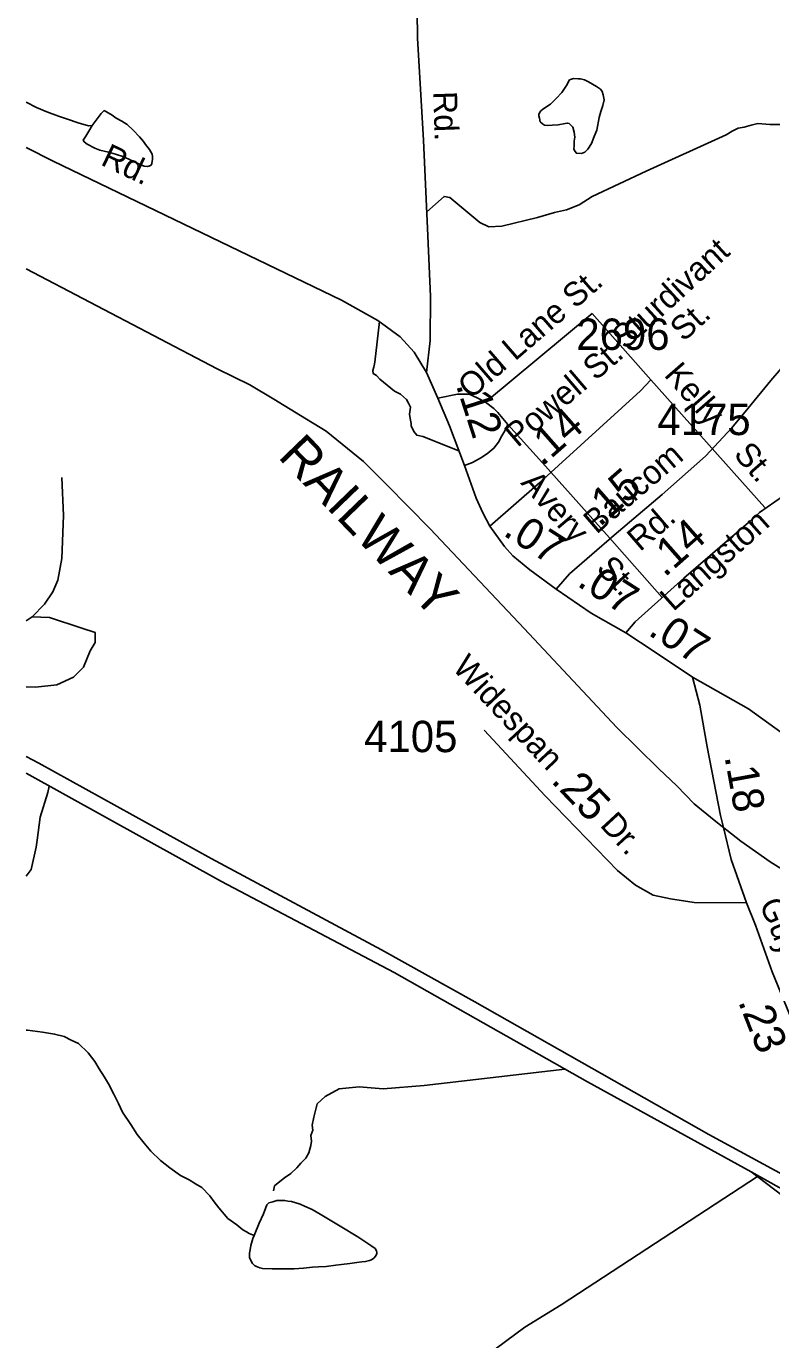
# Model space of a CAD drawing. Extents: x 2169602 to 2449496, y 721995 to 810662.
# Drawn here: x 2379098 to 2382070, y 765731 to 770964 of the extents above; entities that cross this region are included whole.
import ezdxf

# ---------------------------------------------------------------- set-up
doc = ezdxf.new("R2010")
doc.units = 0
doc.layers.add('Default', color=7, linetype='Continuous')

msp = doc.modelspace()

# ---------------------------------------------------------------- linework, layer by layer
at = {"layer": 'Default'}
for p, q in [((2381156.6, 769224.6), (2381017.9, 769377)), ((2381156.6, 769224.6), (2381423.1, 768925.3)), ((2381423.1, 768925.3), (2381632.5, 768688.5)), ((2379183.8, 767911), (2379189.8, 767936.8))]:
    msp.add_line(p, q, dxfattribs=at)
for points in [[(2380693.2, 769584.4), (2380707.6, 769712.1), (2380709.7, 769888), (2380699.2, 770128.9), (2380681.5, 770510), (2380658.4, 770916.3), (2380653.2, 771243), (2380640.6, 771611.6), (2380660.5, 772338.3), (2380666.8, 772753), (2380669.9, 772941.4), (2380653.2, 773247.2), (2380632.3, 773603.2), (2380608.2, 774158.2), (2380593.6, 774269.2), (2380566.4, 774363.4), (2380518.2, 774476.5)], [(2381387.7, 770713.2), (2381371.7, 770724.9), (2381355.8, 770733), (2381339.6, 770742.7), (2381323.4, 770750.8), (2381307.6, 770754.5), (2381297.7, 770754.7), (2381279.3, 770756.3), (2381263.9, 770750.5), (2381251.8, 770728.4), (2381233.7, 770700.4), (2381210, 770676.4), (2381187.8, 770654.2), (2381173.9, 770644.1), (2381156.2, 770632.2), (2381149.9, 770627.9), (2381146.4, 770623.9), (2381142.1, 770614), (2381141.9, 770608), (2381144.1, 770597.9), (2381146.4, 770583.8), (2381156.6, 770576.1), (2381164.6, 770570.1), (2381176.1, 770568.3), (2381194.4, 770570), (2381218.4, 770572), (2381246.3, 770576.3), (2381256.5, 770578.5), (2381262.5, 770576.3), (2381276.4, 770562.5), (2381282.3, 770542.5), (2381284.6, 770522.7), (2381282.8, 770506.4), (2381282.8, 770488.5), (2381280.9, 770474.6), (2381286.9, 770464.8), (2381291, 770458.5), (2381311.1, 770456.7), (2381325.2, 770462.6), (2381336.5, 770474.7), (2381350.8, 770496.9), (2381362.3, 770524.7), (2381372.2, 770550.8), (2381382.2, 770600.9), (2381388.4, 770625), (2381396.1, 770649), (2381401.9, 770671.2), (2381397.6, 770691), (2381393.5, 770705), (2381387.7, 770713.2)], [(2379361, 770568.4), (2379346.9, 770568), (2379304.6, 770580.1), (2379263.2, 770593.7), (2379226.9, 770605.7), (2379180.6, 770623.6), (2379138.9, 770641.2), (2379098.1, 770662)], [(2379361, 770568.4), (2379396.7, 770616.5), (2379408.8, 770628.4), (2379440.6, 770610.6), (2379456.6, 770598.5), (2379478.7, 770586.6), (2379500.6, 770572.8), (2379524.6, 770550.9), (2379549.4, 770523.2), (2379565, 770505), (2379573.2, 770493.2), (2379589.4, 770473.3), (2379599.7, 770455.2), (2379601.3, 770445.2), (2379601.5, 770435.4), (2379599.3, 770417.5), (2379595.8, 770411.1), (2379587.4, 770407.1), (2379581.6, 770405.2), (2379567.9, 770407.2), (2379551.7, 770412.9), (2379515.2, 770431), (2379487.3, 770444.6), (2379453.3, 770454.5), (2379425.4, 770462.4), (2379391.4, 770470.4), (2379371.5, 770478.3), (2379340.9, 770494.3), (2379329.4, 770504.2), (2379325.3, 770510.1), (2379335.2, 770526), (2379347.1, 770546.1), (2379361, 770568.4)], [(2380694.7, 770225.2), (2380764, 770286.6), (2380787, 770281.8), (2380906.5, 770182.7), (2380941.6, 770165.8), (2380993.5, 770168.2), (2381136.2, 770202.7), (2381204.2, 770222.9), (2381252.2, 770233.2), (2381302, 770253.3), (2381353.9, 770285.7), (2381569.3, 770386.5), (2381888.6, 770531.9), (2381912.5, 770546), (2381936.6, 770558.1), (2381960.5, 770562.3), (2381988.4, 770570.3), (2382014.3, 770576.4), (2382062.5, 770572.6), (2382108.5, 770572.8)], [(2379098.1, 770481.5), (2379205.3, 770427.3), (2380355.2, 769872.3), (2380499.1, 769791.7), (2380588.1, 769726.8), (2380644.6, 769666), (2380693.2, 769584.4)], [(2381805.3, 769251.4), (2381911, 769364.5), (2381975.8, 769442), (2382065.8, 769552.9), (2382107.7, 769601.1), (2382250, 769710), (2382419.5, 769831.5), (2382478.1, 769892.2), (2382488.6, 769925.7), (2382478.1, 769971.8), (2382446.7, 770026.2), (2382436.2, 770055.6)], [(2381872, 767775.9), (2381840.6, 767800.6), (2381760.3, 767866.3), (2381692, 767937.9), (2381619.6, 768005.5), (2381453, 768170.7), (2381083.5, 768565), (2380707.8, 768961.2), (2380535, 769136.5), (2380442.8, 769230), (2380294.2, 769351.2), (2380191.9, 769412.9), (2380085.7, 769478.3), (2379989.5, 769535.8), (2379859.4, 769599.3), (2379098.1, 769998.2)], [(2380506.6, 769787.5), (2380487.6, 769626.2), (2380483.6, 769606.3), (2380479.7, 769592.2), (2380481.7, 769580.3), (2380493.7, 769572.3), (2380507.8, 769558.4), (2380566, 769510.6), (2380590, 769498.7), (2380614.1, 769476.8), (2380622.2, 769462.9), (2380630.3, 769446.9), (2380626.3, 769419), (2380628.4, 769401), (2380632.6, 769380.9), (2380632.6, 769371.1), (2380638.7, 769359), (2380642.7, 769349.1), (2380654.8, 769335), (2380678.7, 769329.1), (2380822.8, 769272.8)], [(2380929.5, 769466.6), (2381354, 769819.5)], [(2381354, 769819.5), (2381587.9, 769555.5)], [(2380693.2, 769584.4), (2380738.7, 769482.8), (2380784.8, 769372.8), (2380845, 769214.7), (2380892, 769083.8), (2380917.9, 769025.7), (2380945.7, 768971.8)], [(2380945.7, 768971.8), (2381146, 769146.7), (2381547.3, 769511.1)], [(2381547.3, 769511.1), (2381587.9, 769555.5)], [(2381587.9, 769555.5), (2382042.3, 769046.3)], [(2380738.7, 769482.8), (2380817.6, 769497.8), (2380863.4, 769498.2), (2380895.5, 769484.3), (2380929.5, 769466.6), (2380961.6, 769440.8), (2380977.7, 769424.8), (2381017.9, 769377)], [(2380844.9, 769214.8), (2380876.6, 769226.3), (2380912.6, 769246.6), (2380938.5, 769262.7), (2380962.4, 769282.8), (2380980.2, 769306.8), (2380994.2, 769332.9), (2381006, 769352.9), (2381017.9, 769377)], [(2381210.9, 768721.5), (2381263.2, 768782.3), (2381441.1, 768937.2), (2381633.7, 769098.5), (2381805.3, 769251.4)], [(2379121.3, 768611.7), (2379170.8, 768661.3), (2379203.8, 768710.9), (2379223.7, 768757.1), (2379240.2, 768843), (2379246.8, 769014.9), (2379240.2, 769166.9)], [(2381488.7, 768547.7), (2381525.9, 768590.6), (2381719.5, 768765.5), (2381977.4, 768987.5), (2382021.4, 769027.3), (2382112.4, 769091.2)], [(2380945.7, 768971.8), (2381004.8, 768891.2), (2381037.2, 768854.5), (2381105.2, 768799), (2381210.9, 768721.5)], [(2381210.9, 768721.5), (2381349.6, 768625.2), (2381488.7, 768547.7)], [(2379098.1, 768594.8), (2379121.3, 768611.7)], [(2379098.1, 768332.5), (2379134.5, 768330.9), (2379220.4, 768340.8), (2379286.4, 768370.5), (2379326.1, 768410.2), (2379352.5, 768476.3), (2379372.3, 768509.3), (2379372.3, 768549), (2379319.5, 768565.5), (2379190.6, 768608.4), (2379121.3, 768611.7)], [(2381488.7, 768547.7), (2381601.2, 768473.4), (2381754, 768370.7)], [(2381754, 768370.7), (2381976.9, 768244), (2382243.7, 768051.4), (2382391.8, 767964.5), (2382864.7, 767697.4), (2383248.8, 767484.9), (2383516.6, 767336.2), (2383774.6, 767200.1), (2383962.9, 767123.6)], [(2381877.2, 767771.8), (2381866, 767818.9), (2381812.1, 768093.2), (2381783.8, 768259.7), (2381754, 768370.7)], [(2381969, 767471.3), (2381760.8, 767472.3), (2381666.6, 767487), (2381597.6, 767501.6), (2381526.4, 767541.4), (2381455.3, 767600.1), (2381166.5, 767897.4), (2380923.5, 768159.8)], [(2382379.8, 766244.3), (2381818.6, 766548.8), (2380886.3, 767076.6), (2380513.8, 767283.9), (2379835.7, 767648.3), (2379148.2, 768027.4), (2379098.1, 768054.5)], [(2379098.1, 767987.6), (2379876, 767556.2), (2380564.5, 767193.9), (2381335.7, 766758.3), (2381988.5, 766400.2)], [(2379098.1, 767577.2), (2379117.9, 767604.5), (2379137.7, 767693.7), (2379141, 767721.8), (2379154.2, 767812.7), (2379183.8, 767911)], [(2386341.5, 765606), (2386222.6, 765660.4), (2385827.8, 765842.7), (2385306.4, 766081), (2384545.7, 766428.8), (2384484.8, 766456.3), (2384045.6, 766654.9), (2383770.3, 766779.4), (2382736.4, 767278.6), (2382556.2, 767363.9), (2382383.8, 767453), (2382193.5, 767554.3), (2382063.2, 767635.5), (2381946.9, 767717.1), (2381872, 767775.9)], [(2381969, 767471.3), (2381907.8, 767644), (2381877.2, 767771.8)], [(2382296, 766524.7), (2382219.1, 766762.4), (2382153.2, 766999), (2382071.1, 767196.9), (2382005.1, 767382.3), (2381969, 767471.3)], [(2380006.1, 766146.5), (2379986.2, 766154.4), (2379975.8, 766160.4), (2379961.6, 766168.2), (2379937.8, 766188), (2379902.1, 766213.7), (2379865.6, 766255.7), (2379847.2, 766279.6), (2379829.6, 766303.4), (2379797.4, 766337.5), (2379773.2, 766351.3), (2379747.1, 766367.4), (2379713.1, 766385.1), (2379670.8, 766415), (2379632.9, 766444.7), (2379594.6, 766482.5), (2379568.3, 766514.5), (2379540.4, 766548.3), (2379514.4, 766588), (2379482.2, 766637.8), (2379465.8, 766672), (2379447.5, 766709.6), (2379425.6, 766749.8), (2379409.4, 766777.5), (2379389.3, 766809.7), (2379371.1, 766839.6), (2379345, 766873.2), (2379306.7, 766911), (2379276.7, 766924.9), (2379248.8, 766938.8), (2379211.1, 766948.6), (2379162.5, 766956.4), (2379102.6, 766964.2), (2379098.1, 766964.7)], [(2380253.8, 766654.9), (2380257.8, 766670.1), (2380290, 766700.4), (2380345.6, 766730.4), (2380424.8, 766739), (2380521.2, 766730.4), (2380683.9, 766743.3), (2381245.3, 766809.3)], [(2380083.3, 766323.3), (2380087.4, 766343.4), (2380109.3, 766361.3), (2380127.2, 766375.6), (2380153.2, 766393.6), (2380177, 766415.8), (2380193, 766433.8), (2380212.8, 766453.8), (2380224.7, 766476), (2380232.6, 766504), (2380234.6, 766522), (2380232.4, 766544), (2380240.3, 766566), (2380238.3, 766585.9), (2380244.2, 766618), (2380253.8, 766654.9)], [(2379948.7, 765109.2), (2379960.8, 765113.1), (2380002.7, 765137.3), (2380074.4, 765173.6), (2380175.2, 765200.7), (2380243.7, 765228.6), (2380327.2, 765273.6), (2380404.3, 765316.4), (2380586.3, 765438.5), (2380721.2, 765532.8), (2380890.3, 765635.6), (2381085.2, 765781.3), (2381230.8, 765869.2), (2382013, 766381.4)], [(2381988.5, 766400.2), (2382401.7, 766169.2)], [(2381988.5, 766400.2), (2382143.4, 766281.1), (2382220.9, 766220.4), (2382315, 766111.4), (2382407.1, 765990), (2382492.8, 765849.4)], [(2380006.1, 766146.5), (2380002, 766134.6), (2379993.8, 766106.6), (2379990.5, 766088.4), (2379988.5, 766076.2), (2379988.3, 766062.4), (2379988.5, 766058.3), (2379990.3, 766052.3), (2380000.6, 766034.5), (2380008.6, 766026.4), (2380016.4, 766022.5), (2380028.7, 766016.5), (2380040.5, 766014.7), (2380078.5, 766012.6), (2380112.5, 766012.8), (2380166.7, 766013.1), (2380202.7, 766015.3), (2380238.6, 766019.2), (2380262.8, 766021.7), (2380294.2, 766021.8), (2380332.3, 766027.8), (2380354.3, 766030.1), (2380388.1, 766034.3), (2380416.4, 766038.2), (2380436.3, 766040.4), (2380450.2, 766042.4), (2380466.2, 766046.4), (2380474.2, 766048.5), (2380484.1, 766056.3), (2380492.3, 766064.4), (2380496, 766074.4), (2380496.2, 766078.4), (2380494.3, 766084.4), (2380488.4, 766094.6), (2380472, 766106.4), (2380419.9, 766140.3), (2380349.8, 766183.7), (2380309.6, 766207.7), (2380269.8, 766231.6), (2380237.4, 766249.4), (2380207.5, 766263.3), (2380189.6, 766271.2), (2380169.3, 766277.1), (2380155.6, 766280.9), (2380141.4, 766283), (2380129.3, 766284.8), (2380113.3, 766284.8), (2380097.6, 766284.8), (2380081.6, 766280.7), (2380065.6, 766276.6), (2380057.4, 766268.5), (2380043.8, 766232.5), (2380026, 766194.6), (2380006.1, 766146.5)]]:
    msp.add_lwpolyline(points, dxfattribs=at)

# ---------------------------------------------------------------- texts
for s, height, rotation, p in [('Rd.', 95, 271.9489, (2380720.2, 770704)), ('Rd.', 95, 334.5762, (2379390.7, 770414)), ('Sturdivant', 95, 42.3711, (2381486.6, 769672.6)), ('Old Lane St.', 95, 40.9068, (2380870.4, 769475.3)), (' St.', 95, 42.3711, (2381692.4, 769680.5)), ('Powell St.', 95, 40.476, (2381056.4, 769283.3)), ('Kelly', 95, 311.1373, (2381637.2, 769573.3)), ('.12', 125, 287.8797, (2380809.9, 769534.7)), ('.14', 125, 41.3782, (2381154.4, 769207.7)), ('RAILWAY', 150, 313.9414, (2380097.6, 769247.5)), ('St.', 95, 311.1373, (2381914.3, 769256.3)), ('Baucom', 95, 40.674, (2381371.2, 768937.6)), ('.15', 125, 41.3782, (2381383.9, 768966.3)), ('Avery', 95, 310.6754, (2381066.2, 769143.3)), ('Rd.', 95, 40.674, (2381544.7, 768868.3)), ('.07', 125, 327.4651, (2380994.4, 768938.6)), ('.14', 125, 41.3782, (2381642.7, 768765.8)), ('Langston', 95, 41.6252, (2381677.3, 768629.8)), (' St.', 95, 313.2282, (2381342.1, 768825.9)), ('.07', 125, 327.4651, (2381289.2, 768737.2)), ('.07', 125, 327.4651, (2381572.5, 768541.9)), ('Widespan', 95, 313.0498, (2380792.7, 768405)), ('.18', 125, 280.3012, (2381881.2, 768053.8)), ('.25', 125, 313.8101, (2381186.7, 767954.6)), ('Dr.', 95, 312.7872, (2381381.6, 767778.8)), ('Guy', 95, 292.5499, (2382019.3, 767468.5)), ('.23', 125, 291.4754, (2381934.6, 767078.3))]:
    msp.add_text(s, height=height, rotation=rotation, dxfattribs=at).set_placement(p)
for s, p in [('2696', (2381290.9, 769674.8)), ('4175', (2381614, 769335.3)), ('4105', (2380445.1, 768071.9))]:
    msp.add_text(s, height=125, dxfattribs=at).set_placement(p)

doc.saveas('drawing.dxf')
